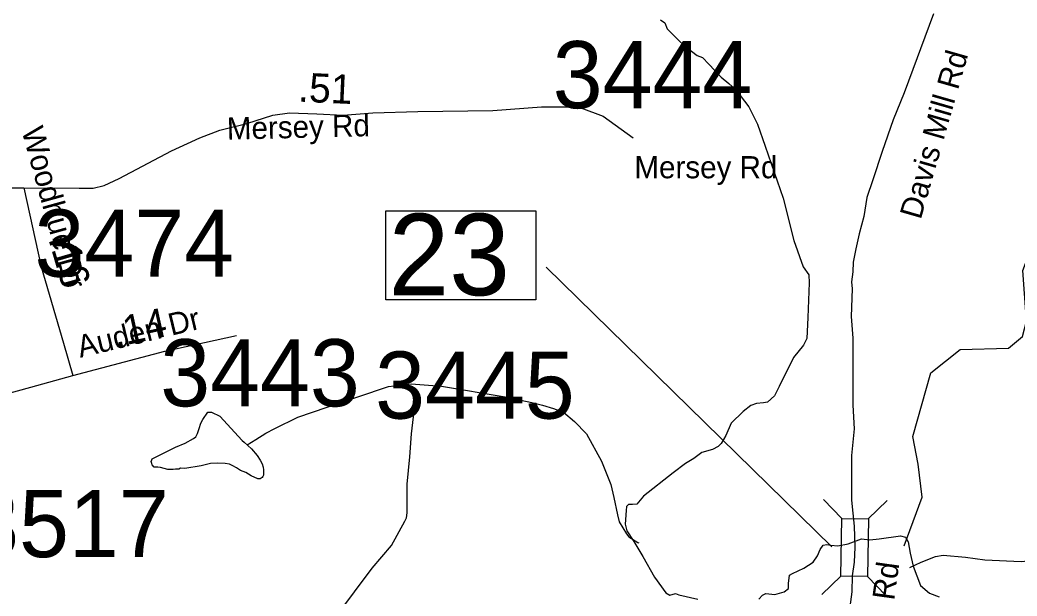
# Model space of a CAD drawing. Extents: x 1662474 to 1856135, y 779280 to 917889.
# Drawn here: x 1760360 to 1764641, y 792189 to 794661 of the extents above; entities that cross this region are included whole.
import ezdxf

# ---------------------------------------------------------------- set-up
doc = ezdxf.new("R2010")
doc.units = 0
for name, color, linetype in [('Cogo Default Point CELL', 7, 'Continuous'), ('Exist Hydrographic Creek Single Shore', 7, 'Continuous'), ('Exist Hydrographic Misc Water Feature', 7, 'Continuous'), ('Exist Hydrographic Pond Under 1500 Sq Ft', 7, 'Continuous'), ('Exist Road Non-System Type 51 Label', 7, 'Continuous'), ('Exist Road Secondary Mileage Tenths English Label', 7, 'Continuous'), ('Exist Road Secondary Structure Standard Bridge CELL', 7, 'Continuous'), ('Exist Road Secondary Structure Standard Bridge Number Label', 7, 'Continuous'), ('Exist Road Secondary Type 51 Attributed', 7, 'Continuous'), ('Exist Road Secondary Type 51 Label', 7, 'Continuous'), ('Prop DGN Element Guardrail', 7, 'Continuous')]:
    doc.layers.add(name, color=color, linetype=linetype)

msp = doc.modelspace()

# ---------------------------------------------------------------- linework, layer by layer
at = {"layer": 'Exist Hydrographic Creek Single Shore'}
for points in [[(1763110, 794661.5), (1763128.4, 794649.1), (1763138.6, 794622.6), (1763185.9, 794576.4), (1763212.6, 794550.2), (1763267, 794509.2), (1763290.9, 794499.6), (1763317.4, 794471.8), (1763370.1, 794415.6), (1763403.2, 794389.1), (1763433.4, 794361), (1763489.6, 794288.2), (1763526.6, 794213.8), (1763559.1, 794120), (1763636.9, 793896.4), (1763683.2, 793714.8), (1763722.4, 793602.2), (1763747, 793567.3), (1763748.4, 793532.4), (1763742.4, 793384.9), (1763738.9, 793294.6), (1763724, 793265.7), (1763680.9, 793212.4), (1763619.2, 793087.5), (1763599, 793048.4), (1763570.1, 793021.1), (1763552.9, 793017.7), (1763522.6, 793015.3), (1763498.2, 793006.4), (1763465.1, 792980.2), (1763414, 792930.3), (1763390.6, 792877.8), (1763370.4, 792842.9), (1763357.9, 792831.1), (1763333.4, 792817.2), (1763287.8, 792804.1), (1763252.9, 792778.9), (1763217.6, 792757.3), (1763164.9, 792716.9), (1763036.9, 792617.7), (1763008, 792582.8), (1762990.1, 792581.5), (1762972.8, 792581.5), (1762963.6, 792573.6), (1762962.9, 792555.8), (1762958.9, 792497.2), (1762965.1, 792468.1), (1762995.9, 792423.5), (1763034.2, 792358.9), (1763084.9, 792269.7), (1763132.4, 792201.9), (1763150.5, 792191.8), (1763174.1, 792199.1), (1763188.5, 792194.4), (1763269.9, 792175.7)], [(1763532.6, 792175.2), (1763548.4, 792192.2), (1763562.8, 792199.6), (1763600.6, 792195.7), (1763640.8, 792206.9), (1763659.4, 792221.4), (1763660.1, 792242.1), (1763664.4, 792278.3), (1763677.5, 792285.4), (1763725.5, 792308.8), (1763766, 792333.4), (1763783.8, 792361.2), (1763795.1, 792388.8), (1763809.2, 792406.4), (1763824.2, 792410.6), (1763841.5, 792407.4), (1763870.9, 792404.6), (1763916.6, 792412.7), (1763972.8, 792434.5), (1764009.5, 792429.8), (1764048.6, 792434), (1764141, 792446.8), (1764161.5, 792441.6), (1764173.5, 792421.6), (1764182, 792372.8), (1764195.1, 792316.6), (1764226, 792234.5), (1764265.1, 792201.7), (1764307.1, 792185.4)]]:
    msp.add_lwpolyline(points, dxfattribs=at)
at = {"layer": 'Exist Hydrographic Misc Water Feature'}
for points in [[(1764156.2, 792404.4), (1764233.1, 792612.9), (1764217.1, 792754.4), (1764193.1, 792873), (1764271.2, 793147.1), (1764396.1, 793246.3), (1764605, 793251.9), (1764664.1, 793303.2), (1764681.1, 793368.6), (1764666.1, 793585.4), (1764700.2, 793676.7), (1764809.1, 793792.7), (1764893.1, 793800.8), (1764926.1, 793767.3), (1765176.1, 793749.1), (1765283.1, 793589.3), (1765408.2, 793629.4), (1765492.1, 793713.1), (1765510.1, 793821), (1765444.1, 793894.6), (1765428.1, 794036)], [(1761335.2, 792837.2), (1761371.8, 792860.4), (1761415.9, 792888.1), (1761454, 792907.8), (1761552.4, 792957), (1761678.7, 792999.9), (1761941.6, 793087.8), (1762039.6, 793099), (1762169.6, 793089.9), (1762443.4, 793043.7), (1762557.2, 793018.7), (1762603.1, 793008.4), (1762651.1, 792993.9), (1762692.9, 792977.6), (1762740.5, 792937.2), (1762792.2, 792884.7), (1762857.2, 792768.2), (1762896.5, 792667.8), (1762909.9, 792611.8), (1762925.2, 792537.6), (1762933, 792507.5), (1762964.6, 792455.3), (1762974.7, 792443.2), (1763012.4, 792418.9), (1763016.5, 792416.8)], [(1764181.4, 792311.6), (1764230, 792334.8), (1764290.3, 792358.4), (1764324.3, 792364.1), (1764420.3, 792355.3), (1764502.1, 792344.6), (1764658.1, 792337.3), (1764700.2, 792341), (1764744.3, 792344.6), (1764832.4, 792351.9), (1764882.5, 792351.5), (1764928.4, 792345.1), (1765048.1, 792320.1), (1765166, 792295.2), (1765269.6, 792252.3), (1765333.2, 792209.7), (1765369, 792193.5)]]:
    msp.add_lwpolyline(points, dxfattribs=at)
at = {"layer": 'Exist Hydrographic Pond Under 1500 Sq Ft'}
msp.add_lwpolyline([(1761322.2, 792848.8), (1761354.1, 792820.5), (1761377.9, 792792.3), (1761391.7, 792772.2), (1761399.5, 792756.1), (1761403.4, 792742), (1761405.4, 792730), (1761405.2, 792718), (1761405, 792708), (1761403.2, 792702), (1761399.1, 792698.1), (1761391.1, 792692.2), (1761381, 792692.3), (1761353.1, 792704.5), (1761329.1, 792718.7), (1761307.2, 792726.9), (1761289.4, 792739), (1761273.4, 792747.1), (1761259.4, 792755.3), (1761241.4, 792757.4), (1761207.5, 792759.7), (1761177.4, 792757.9), (1761137.4, 792748.2), (1761067.3, 792736.8), (1761049.2, 792737), (1761041.2, 792733.1), (1761027.3, 792733.2), (1761017.2, 792731.2), (1760995.1, 792731.4), (1760963.1, 792739.7), (1760951.4, 792741.7), (1760943.4, 792741.8), (1760935.2, 792741.9), (1760927.2, 792752), (1760925.4, 792758), (1760923.5, 792766), (1760925.6, 792774), (1760927.6, 792778), (1760989.8, 792809.5), (1761027.9, 792827.2), (1761068.3, 792844.9), (1761104.4, 792864.6), (1761114.2, 792872.4), (1761122.4, 792886.4), (1761130.6, 792912.3), (1761134.7, 792926.3), (1761139, 792936.3), (1761145, 792946.3), (1761166, 792978.6), (1761182, 792978.5), (1761218.1, 792960.6), (1761314.4, 792856.9), (1761322.2, 792848.8)], dxfattribs=at)
at = {"layer": 'Exist Road Secondary Structure Standard Bridge CELL'}
for p, q in [((1763888.5, 792522.2), (1763809.9, 792603.6)), ((1764001.7, 792520.3), (1764083.1, 792598.9)), ((1763802.4, 792195.7), (1763883.8, 792274.4)), ((1764078.2, 792191), (1763999.6, 792272.4))]:
    msp.add_line(p, q, dxfattribs=at)
msp.add_lwpolyline([(1763883.8, 792274.4), (1763888, 792522.2), (1764003.8, 792520.3), (1763999.6, 792272.4)], close=True, dxfattribs=at)
at = {"layer": 'Exist Road Secondary Structure Standard Bridge Number Label'}
msp.add_line((1763845.2, 792400.1), (1762618.4, 793600.8), dxfattribs=at)
msp.add_lwpolyline([(1761930.2, 793842.1), (1762574.3, 793842.1), (1762574.3, 793459.7), (1761930.2, 793459.7)], close=True, dxfattribs=at)
at = {"layer": 'Exist Road Secondary Type 51 Attributed'}
msp.add_line((1759385.3, 793940.2), (1760376.3, 793940.2), dxfattribs=at)
for points in [[(1764282.4, 794688.2), (1764155.8, 794349.1), (1764109.6, 794232.3), (1764061.9, 794096.4), (1764021.7, 793975.6), (1763995.8, 793899.6), (1763982.6, 793817.6), (1763962.7, 793742.9), (1763948.9, 793679.5), (1763936.9, 793621.6), (1763936.2, 793580.9), (1763930.7, 793537.1), (1763933.1, 793507.6), (1763929.3, 793389.2), (1763936.2, 793295.9), (1763936.2, 793131.4), (1763936.1, 793007.5), (1763941.6, 792906.7), (1763930.7, 792791.6), (1763930.7, 792599.8), (1763942.3, 792488.3), (1763945.1, 792398.7)], [(1760376.3, 793940.2), (1760614.4, 793939.4), (1760673.6, 793939.4), (1760720.9, 793951.3), (1760786, 793980.8), (1761010.9, 794099.1), (1761079, 794131.7), (1761132.3, 794155.3), (1761218.1, 794187.9), (1761333.5, 794217.4), (1761445.8, 794252.9), (1761517.2, 794263.1), (1761634.6, 794258), (1761746.9, 794252.9), (1761874.4, 794263.1), (1762068.3, 794268.2), (1762389.8, 794273.3), (1762599, 794288.6), (1762701.1, 794288.6), (1762767.4, 794283.5), (1762864.4, 794247.8), (1762992, 794156)], [(1760376.3, 793940.2), (1760450.8, 793602.1), (1760546.8, 793274.3), (1760586.9, 793134.9)], [(1760586.9, 793134.9), (1760981.4, 793239.1), (1761289.2, 793307.1)], [(1759650.5, 792882), (1759971.3, 792968), (1760117.4, 793004.5), (1760276.5, 793048.9), (1760406.9, 793085.3), (1760586.9, 793134.9)], [(1761280, 791337.4), (1761342.4, 791486.2), (1761469.5, 791771.8), (1761598.1, 791953.9), (1761720, 792105.3), (1761872.3, 792308.4), (1761954.4, 792405.4), (1762012.9, 792509.7), (1762018.8, 792524), (1762022.8, 792545.9), (1762022.7, 792668.6), (1762033.4, 792786.4), (1762041.4, 792885.6), (1762062.7, 793068)], [(1763945.1, 792398.7), (1763941.8, 792333.6), (1763932.9, 792275.4), (1763931.9, 792206.8), (1763923.4, 792142.1), (1763917.6, 792065.3), (1763905.7, 791998.9), (1763888.6, 791904.1), (1763882.4, 791811.9), (1763855.6, 791611.9), (1763851.8, 791584.7)]]:
    msp.add_lwpolyline(points, dxfattribs=at)

# ---------------------------------------------------------------- texts
at = {"layer": 'Cogo Default Point CELL'}
for s, p in [('3444', (1762647.3, 794282.4)), ('3474', (1760422.2, 793559.4)), ('3443', (1760962.2, 793003)), ('3445', (1761884.8, 792950.2)), ('3517', (1760141.6, 792355.6))]:
    msp.add_text(s, height=288, dxfattribs=at).set_placement(p)
at = {"layer": 'Exist Road Non-System Type 51 Label'}
msp.add_text('Mersey Rd', height=95, dxfattribs=at).set_placement((1762997.9, 793981.7))
at = {"layer": 'Exist Road Secondary Mileage Tenths English Label'}
msp.add_text('.51', height=125, rotation=357.3993, dxfattribs=at).set_placement((1761552.5, 794310.9))
at = {"layer": 'Exist Road Secondary Structure Standard Bridge Number Label'}
msp.add_text('23', height=350, dxfattribs=at).set_placement((1761942.7, 793479.5))
at = {"layer": 'Exist Road Secondary Type 51 Label'}
for s, rotation, p in [('Davis Mill Rd', 73.9534, (1764227.1, 793801.2)), ('Mersey Rd', 1.4291, (1761249.1, 794147.3)), ('Woodhue Dr', 285.4792, (1760365.7, 794188)), ('Auden Dr', 13.6081, (1760618.2, 793210.9)), ('Davis Mill Rd', 82.0594, (1764033.3, 791594.2))]:
    msp.add_text(s, height=95, rotation=rotation, dxfattribs=at).set_placement(p)
at = {"layer": 'Prop DGN Element Guardrail'}
for s, rotation, p in [('.16', 286.3243, (1760480.6, 793722.6)), ('.14', 12.4623, (1760771.4, 793255.6))]:
    msp.add_text(s, height=125, rotation=rotation, dxfattribs=at).set_placement(p)

doc.saveas('drawing.dxf')
